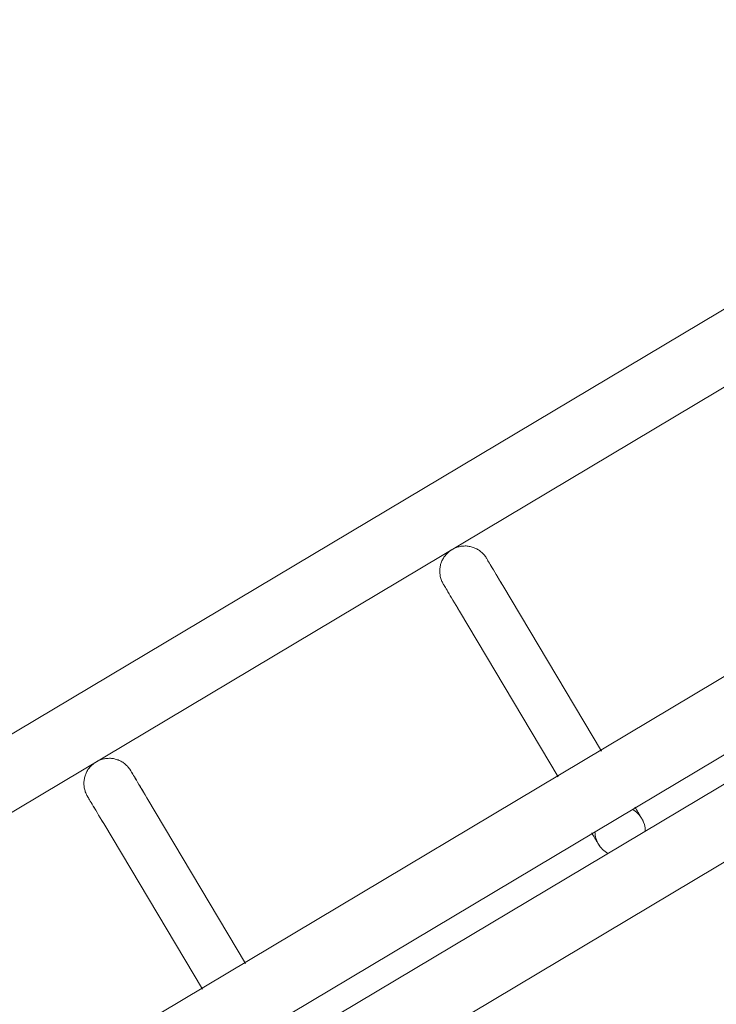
# Model space of a CAD drawing. Header units: metres. Extents: x 127444 to 127966, y 464485 to 464708.
# Tile 339 of 425: x 127926.0993 to 127926.1824, y 464651.2646 to 464651.382. Entities that reach past the tile are written whole.
import ezdxf

# ---------------------------------------------------------------- set-up
doc = ezdxf.new("R2010")
doc.units = ezdxf.units.M
for name, color, linetype, lineweight in [('A-FLOR-HRAL', 11, 'Continuous', 9), ('B-WE-VH-VERHARDING_BETONSTRAATSTEEN-A-200', 8, 'Continuous', 9), ('S-BEAM', 12, 'Continuous', 9)]:
    doc.layers.add(name, color=color, linetype=linetype, lineweight=lineweight)

# ---------------------------------------------------------------- blocks, each defined once
blk = doc.blocks.new('34_22_B_BNP_Hekwerk_Integra_Schuin - Integra_Schuin_1000-4876941--2_00_00')
at = {"layer": 'A-FLOR-HRAL'}
for p, q in [((2736.98, 47.13), (-1956.09, 47.13)), ((-1956.09, 39.13), (2736.98, 39.13)), ((2736.97, 9.5), (-1956.09, 9.5)), ((-1956.09, 1.5), (2736.97, 1.5)), ((2736.97, -1.5), (-1956.09, -1.5)), ((-1956.09, -9.5), (2736.97, -9.5))]:
    blk.add_line(p, q, dxfattribs=at)
at = {"layer": 'S-BEAM'}
for p, q in [((2210.56, 32.34), (2210.56, 9.36)), ((2210.56, 32.34), (2210.56, 9.36)), ((2210.56, 32.34), (2210.56, 9.36)), ((2210.56, 32.34), (2210.56, 9.37)), ((2216.56, 9.36), (2216.56, 32.34)), ((2216.56, 9.36), (2216.56, 32.34)), ((2216.56, 9.36), (2216.56, 32.34)), ((2216.56, 9.37), (2216.56, 32.34)), ((2259.96, 32.34), (2259.96, 9.36)), ((2259.96, 32.34), (2259.96, 9.36)), ((2259.96, 32.34), (2259.96, 9.36)), ((2259.96, 32.34), (2259.96, 9.37)), ((2265.96, 9.36), (2265.96, 32.34)), ((2265.96, 9.36), (2265.96, 32.34)), ((2265.96, 9.36), (2265.96, 32.34)), ((2265.96, 9.37), (2265.96, 32.34))]:
    blk.add_line(p, q, dxfattribs=at)
at = {"layer": 'S-BEAM', "flags": 128}
for points in [[(2210.56, 36.13), (2210.56, 36.25), (2210.57, 36.36), (2210.58, 36.48), (2210.6, 36.6), (2210.62, 36.72), (2210.65, 36.84), (2210.68, 36.95), (2210.71, 37.07), (2210.75, 37.18), (2210.8, 37.29), (2210.85, 37.4), (2210.9, 37.51), (2210.96, 37.62), (2211.02, 37.72), (2211.09, 37.82), (2211.16, 37.92), (2211.23, 38.01), (2211.31, 38.1), (2211.39, 38.19), (2211.47, 38.28), (2211.56, 38.36), (2211.65, 38.44), (2211.74, 38.51), (2211.84, 38.58), (2211.94, 38.65), (2212.04, 38.71), (2212.15, 38.77), (2212.25, 38.83), (2212.36, 38.88), (2212.47, 38.92), (2212.59, 38.96), (2212.7, 39), (2212.82, 39.03), (2212.93, 39.06), (2213.05, 39.08), (2213.17, 39.1), (2213.29, 39.11), (2213.41, 39.12), (2213.53, 39.12), (2213.65, 39.12), (2213.77, 39.12), (2213.89, 39.11), (2214.01, 39.09), (2214.13, 39.07), (2214.24, 39.05), (2214.36, 39.02), (2214.47, 38.98), (2214.59, 38.94), (2214.7, 38.9), (2214.81, 38.85), (2214.92, 38.8), (2215.02, 38.74), (2215.13, 38.68), (2215.23, 38.62), (2215.33, 38.55), (2215.42, 38.48), (2215.52, 38.4), (2215.61, 38.32), (2215.69, 38.24), (2215.77, 38.15), (2215.85, 38.06), (2215.93, 37.97), (2216, 37.87), (2216.07, 37.77), (2216.13, 37.67), (2216.19, 37.57), (2216.25, 37.46), (2216.3, 37.35), (2216.35, 37.24), (2216.39, 37.13), (2216.43, 37.02), (2216.46, 36.9), (2216.49, 36.78), (2216.51, 36.67), (2216.53, 36.55), (2216.55, 36.43), (2216.56, 36.31), (2216.56, 36.19), (2216.56, 36.13)], [(2210.6, 36.6), (2210.62, 36.72), (2210.65, 36.84), (2210.68, 36.95), (2210.71, 37.07), (2210.75, 37.18), (2210.8, 37.29), (2210.85, 37.4), (2210.9, 37.51), (2210.96, 37.62), (2211.02, 37.72), (2211.09, 37.82), (2211.16, 37.92), (2211.23, 38.01), (2211.31, 38.1), (2211.39, 38.19), (2211.47, 38.28), (2211.56, 38.36), (2211.65, 38.44), (2211.74, 38.51), (2211.84, 38.58), (2211.94, 38.65), (2212.04, 38.71), (2212.15, 38.77), (2212.25, 38.83), (2212.36, 38.88), (2212.47, 38.92), (2212.59, 38.96), (2212.7, 39), (2212.82, 39.03), (2212.93, 39.06), (2213.05, 39.08), (2213.17, 39.1), (2213.29, 39.11), (2213.41, 39.12), (2213.53, 39.12), (2213.65, 39.12), (2213.77, 39.12), (2213.89, 39.11), (2214.01, 39.09), (2214.13, 39.07), (2214.24, 39.05), (2214.36, 39.02), (2214.47, 38.98), (2214.59, 38.94), (2214.7, 38.9), (2214.81, 38.85), (2214.92, 38.8), (2215.02, 38.74), (2215.13, 38.68), (2215.23, 38.62), (2215.33, 38.55), (2215.42, 38.48), (2215.52, 38.4), (2215.61, 38.32), (2215.69, 38.24), (2215.77, 38.15), (2215.85, 38.06), (2215.93, 37.97), (2216, 37.87), (2216.07, 37.77), (2216.13, 37.67), (2216.19, 37.57), (2216.25, 37.46), (2216.3, 37.35), (2216.35, 37.24), (2216.39, 37.13), (2216.43, 37.02), (2216.46, 36.9), (2216.49, 36.78), (2216.51, 36.67), (2216.53, 36.55), (2216.55, 36.43), (2216.56, 36.31), (2216.56, 36.19), (2216.56, 36.13)], [(2259.96, 36.13), (2259.96, 36.25), (2259.97, 36.36), (2259.98, 36.48), (2260, 36.6), (2260.02, 36.72), (2260.05, 36.84), (2260.08, 36.95), (2260.11, 37.07), (2260.15, 37.18), (2260.2, 37.29), (2260.25, 37.4), (2260.3, 37.51), (2260.36, 37.62), (2260.42, 37.72), (2260.49, 37.82), (2260.56, 37.92), (2260.63, 38.01), (2260.71, 38.1), (2260.79, 38.19), (2260.87, 38.28), (2260.96, 38.36), (2261.05, 38.44), (2261.14, 38.51), (2261.24, 38.58), (2261.34, 38.65), (2261.44, 38.71), (2261.55, 38.77), (2261.65, 38.83), (2261.76, 38.88), (2261.87, 38.92), (2261.99, 38.96), (2262.1, 39), (2262.22, 39.03), (2262.33, 39.06), (2262.45, 39.08), (2262.57, 39.1), (2262.69, 39.11), (2262.81, 39.12), (2262.93, 39.12), (2263.05, 39.12), (2263.17, 39.12), (2263.29, 39.11), (2263.41, 39.09), (2263.53, 39.07), (2263.64, 39.05), (2263.76, 39.02), (2263.87, 38.98), (2263.99, 38.94), (2264.1, 38.9), (2264.21, 38.85), (2264.32, 38.8), (2264.42, 38.74), (2264.53, 38.68), (2264.63, 38.62), (2264.73, 38.55), (2264.82, 38.48), (2264.92, 38.4), (2265, 38.32), (2265.09, 38.24), (2265.17, 38.15), (2265.25, 38.06), (2265.33, 37.97), (2265.4, 37.87), (2265.47, 37.77), (2265.53, 37.67), (2265.59, 37.57), (2265.65, 37.46), (2265.7, 37.35), (2265.75, 37.24), (2265.79, 37.13), (2265.83, 37.02), (2265.86, 36.9), (2265.89, 36.78), (2265.91, 36.67), (2265.93, 36.55), (2265.95, 36.43), (2265.96, 36.31), (2265.96, 36.19), (2265.96, 36.13)], [(2260, 36.6), (2260.02, 36.72), (2260.05, 36.84), (2260.08, 36.95), (2260.11, 37.07), (2260.15, 37.18), (2260.2, 37.29), (2260.25, 37.4), (2260.3, 37.51), (2260.36, 37.62), (2260.42, 37.72), (2260.49, 37.82), (2260.56, 37.92), (2260.63, 38.01), (2260.71, 38.1), (2260.79, 38.19), (2260.87, 38.28), (2260.96, 38.36), (2261.05, 38.44), (2261.14, 38.51), (2261.24, 38.58), (2261.34, 38.65), (2261.44, 38.71), (2261.55, 38.77), (2261.65, 38.83), (2261.76, 38.88), (2261.87, 38.92), (2261.99, 38.96), (2262.1, 39), (2262.22, 39.03), (2262.33, 39.06), (2262.45, 39.08), (2262.57, 39.1), (2262.69, 39.11), (2262.81, 39.12), (2262.93, 39.12), (2263.05, 39.12), (2263.17, 39.12), (2263.29, 39.11), (2263.41, 39.09), (2263.53, 39.07), (2263.64, 39.05), (2263.76, 39.02), (2263.87, 38.98), (2263.99, 38.94), (2264.1, 38.9), (2264.21, 38.85), (2264.32, 38.8), (2264.42, 38.74), (2264.53, 38.68), (2264.63, 38.62), (2264.73, 38.55), (2264.82, 38.48), (2264.92, 38.4), (2265, 38.32), (2265.09, 38.24), (2265.17, 38.15), (2265.25, 38.06), (2265.33, 37.97), (2265.4, 37.87), (2265.47, 37.77), (2265.53, 37.67), (2265.59, 37.57), (2265.65, 37.46), (2265.7, 37.35), (2265.75, 37.24), (2265.79, 37.13), (2265.83, 37.02), (2265.86, 36.9), (2265.89, 36.78), (2265.91, 36.67), (2265.93, 36.55), (2265.95, 36.43), (2265.96, 36.31), (2265.96, 36.19), (2265.96, 36.13)], [(2210.56, 32.34), (2210.56, 32.75), (2210.56, 33.15), (2210.56, 33.52), (2210.56, 33.87), (2210.56, 34.2), (2210.56, 34.5), (2210.56, 34.78), (2210.56, 35.03), (2210.56, 35.26), (2210.56, 35.46), (2210.56, 35.64), (2210.56, 35.78), (2210.56, 35.91), (2210.56, 36), (2210.56, 36.07), (2210.56, 36.11), (2210.56, 36.13)], [(2210.56, 36.13), (2210.56, 36.11), (2210.56, 36.07), (2210.56, 36), (2210.56, 35.91), (2210.56, 35.79), (2210.56, 35.64), (2210.56, 35.46), (2210.56, 35.26), (2210.56, 35.04), (2210.56, 34.78), (2210.56, 34.51), (2210.56, 34.2), (2210.56, 33.88), (2210.56, 33.53), (2210.56, 33.16), (2210.56, 32.76), (2210.56, 32.34), (2210.56, 32.34)], [(2216.56, 32.34), (2216.56, 32.75), (2216.56, 33.15), (2216.56, 33.52), (2216.56, 33.87), (2216.56, 34.2), (2216.56, 34.5), (2216.56, 34.78), (2216.56, 35.03), (2216.56, 35.26), (2216.56, 35.46), (2216.56, 35.64), (2216.56, 35.78), (2216.56, 35.91), (2216.56, 36), (2216.56, 36.07), (2216.56, 36.11), (2216.56, 36.13)], [(2216.56, 36.13), (2216.56, 36.11), (2216.56, 36.07), (2216.56, 36), (2216.56, 35.91), (2216.56, 35.79), (2216.56, 35.64), (2216.56, 35.46), (2216.56, 35.26), (2216.56, 35.04), (2216.56, 34.78), (2216.56, 34.51), (2216.56, 34.2), (2216.56, 33.88), (2216.56, 33.53), (2216.56, 33.16), (2216.56, 32.76), (2216.56, 32.34), (2216.56, 32.34)], [(2216.56, 33.52), (2216.56, 33.87), (2216.56, 34.2), (2216.56, 34.5), (2216.56, 34.78), (2216.56, 35.03), (2216.56, 35.26), (2216.56, 35.46), (2216.56, 35.64), (2216.56, 35.78), (2216.56, 35.91), (2216.56, 36), (2216.56, 36.07), (2216.56, 36.11), (2216.56, 36.13)], [(2216.56, 36.13), (2216.56, 36.11), (2216.56, 36.07), (2216.56, 36), (2216.56, 35.91), (2216.56, 35.79), (2216.56, 35.64), (2216.56, 35.46), (2216.56, 35.26), (2216.56, 35.04), (2216.56, 34.78), (2216.56, 34.51), (2216.56, 34.2), (2216.56, 33.88), (2216.56, 33.53)], [(2259.96, 32.34), (2259.96, 32.75), (2259.96, 33.15), (2259.96, 33.52), (2259.96, 33.87), (2259.96, 34.2), (2259.96, 34.5), (2259.96, 34.78), (2259.96, 35.03), (2259.96, 35.26), (2259.96, 35.46), (2259.96, 35.64), (2259.96, 35.78), (2259.96, 35.91), (2259.96, 36), (2259.96, 36.07), (2259.96, 36.11), (2259.96, 36.13)], [(2259.96, 36.13), (2259.96, 36.11), (2259.96, 36.07), (2259.96, 36), (2259.96, 35.91), (2259.96, 35.79), (2259.96, 35.64), (2259.96, 35.46), (2259.96, 35.26), (2259.96, 35.04), (2259.96, 34.78), (2259.96, 34.51), (2259.96, 34.2), (2259.96, 33.88), (2259.96, 33.53), (2259.96, 33.16), (2259.96, 32.76), (2259.96, 32.34), (2259.96, 32.34)], [(2265.96, 32.34), (2265.96, 32.75), (2265.96, 33.15), (2265.96, 33.52), (2265.96, 33.87), (2265.96, 34.2), (2265.96, 34.5), (2265.96, 34.78), (2265.96, 35.03), (2265.96, 35.26), (2265.96, 35.46), (2265.96, 35.64), (2265.96, 35.78), (2265.96, 35.91), (2265.96, 36), (2265.96, 36.07), (2265.96, 36.11), (2265.96, 36.13)], [(2265.96, 36.13), (2265.96, 36.11), (2265.96, 36.07), (2265.96, 36), (2265.96, 35.91), (2265.96, 35.79), (2265.96, 35.64), (2265.96, 35.46), (2265.96, 35.26), (2265.96, 35.04), (2265.96, 34.78), (2265.96, 34.51), (2265.96, 34.2), (2265.96, 33.88), (2265.96, 33.53), (2265.96, 33.16), (2265.96, 32.76), (2265.96, 32.34), (2265.96, 32.34)], [(2265.96, 33.52), (2265.96, 33.87), (2265.96, 34.2), (2265.96, 34.5), (2265.96, 34.78), (2265.96, 35.03), (2265.96, 35.26), (2265.96, 35.46), (2265.96, 35.64), (2265.96, 35.78), (2265.96, 35.91), (2265.96, 36), (2265.96, 36.07), (2265.96, 36.11), (2265.96, 36.13)], [(2265.96, 36.13), (2265.96, 36.11), (2265.96, 36.07), (2265.96, 36), (2265.96, 35.91), (2265.96, 35.79), (2265.96, 35.64), (2265.96, 35.46), (2265.96, 35.26), (2265.96, 35.04), (2265.96, 34.78), (2265.96, 34.51), (2265.96, 34.2), (2265.96, 33.88), (2265.96, 33.53)], [(2210.56, 32.34), (2210.56, 32.75), (2210.56, 33.15), (2210.56, 33.52), (2210.56, 33.87), (2210.56, 34.2)], [(2210.56, 34.2), (2210.56, 33.88), (2210.56, 33.53), (2210.56, 33.16), (2210.56, 32.76), (2210.56, 32.34), (2210.56, 32.34)], [(2259.96, 32.34), (2259.96, 32.75), (2259.96, 33.15), (2259.96, 33.52), (2259.96, 33.87), (2259.96, 34.2)], [(2259.96, 34.2), (2259.96, 33.88), (2259.96, 33.53), (2259.96, 33.16), (2259.96, 32.76), (2259.96, 32.34), (2259.96, 32.34)], [(2259.96, 1.58), (2259.96, 1.38), (2259.96, 1.19), (2259.96, 1.02), (2259.96, 0.86), (2259.96, 0.71), (2259.96, 0.58), (2259.96, 0.46), (2259.96, 0.35), (2259.96, 0.26), (2259.96, 0.18), (2259.96, 0.12), (2259.96, 0.07), (2259.96, 0.03), (2259.96, 0.01), (2259.96, 0)], [(2259.96, 1.58), (2259.96, 1.38), (2259.96, 1.19), (2259.96, 1.02), (2259.96, 0.86), (2259.96, 0.71), (2259.96, 0.58), (2259.96, 0.46), (2259.96, 0.35), (2259.96, 0.26), (2259.96, 0.18), (2259.96, 0.12), (2259.96, 0.07), (2259.96, 0.03), (2259.96, 0.01), (2259.96, 0)], [(2259.96, 0), (2259.96, 0.01), (2259.96, 0.03), (2259.96, 0.06), (2259.96, 0.11), (2259.96, 0.18), (2259.96, 0.26), (2259.96, 0.35), (2259.96, 0.46), (2259.96, 0.58), (2259.96, 0.71), (2259.96, 0.86), (2259.96, 1.02), (2259.96, 1.19), (2259.96, 1.37), (2259.96, 1.57)], [(2259.96, 0), (2259.96, 0.01), (2259.96, 0.03), (2259.96, 0.06), (2259.96, 0.11), (2259.96, 0.18), (2259.96, 0.26), (2259.96, 0.35), (2259.96, 0.46), (2259.96, 0.58), (2259.96, 0.71), (2259.96, 0.86), (2259.96, 1.02), (2259.96, 1.19), (2259.96, 1.37), (2259.96, 1.57)], [(2265.96, 1.58), (2265.96, 1.38), (2265.96, 1.19), (2265.96, 1.02), (2265.96, 0.86), (2265.96, 0.71), (2265.96, 0.58), (2265.96, 0.46), (2265.96, 0.35), (2265.96, 0.26), (2265.96, 0.18), (2265.96, 0.12), (2265.96, 0.07), (2265.96, 0.03), (2265.96, 0.01), (2265.96, 0)], [(2265.96, 1.58), (2265.96, 1.38), (2265.96, 1.19), (2265.96, 1.02), (2265.96, 0.86), (2265.96, 0.71), (2265.96, 0.58), (2265.96, 0.46), (2265.96, 0.35), (2265.96, 0.26), (2265.96, 0.18), (2265.96, 0.12), (2265.96, 0.07), (2265.96, 0.03), (2265.96, 0.01), (2265.96, 0)], [(2265.96, 0), (2265.96, 0.01), (2265.96, 0.03), (2265.96, 0.06), (2265.96, 0.11), (2265.96, 0.18), (2265.96, 0.26), (2265.96, 0.35), (2265.96, 0.46), (2265.96, 0.58), (2265.96, 0.71), (2265.96, 0.86), (2265.96, 1.02), (2265.96, 1.19), (2265.96, 1.37), (2265.96, 1.57)], [(2265.96, 0), (2265.96, 0.01), (2265.96, 0.03), (2265.96, 0.06), (2265.96, 0.11), (2265.96, 0.18), (2265.96, 0.26), (2265.96, 0.35), (2265.96, 0.46), (2265.96, 0.58), (2265.96, 0.71), (2265.96, 0.86), (2265.96, 1.02), (2265.96, 1.19), (2265.96, 1.37), (2265.96, 1.57)], [(2260.01, -0.54), (2259.99, -0.42), (2259.98, -0.3), (2259.97, -0.18), (2259.96, -0.06), (2259.96, 0)], [(2260.01, -0.54), (2259.99, -0.42), (2259.98, -0.3), (2259.97, -0.18), (2259.96, -0.06), (2259.96, 0)], [(2265.96, 0), (2265.96, -0.12), (2265.95, -0.24), (2265.94, -0.36), (2265.92, -0.48), (2265.9, -0.6)], [(2265.96, 0), (2265.96, -0.12), (2265.95, -0.24), (2265.94, -0.36), (2265.92, -0.48), (2265.9, -0.6)], [(2260.39, -1.55), (2260.33, -1.44), (2260.28, -1.34), (2260.22, -1.23)], [(2260.39, -1.55), (2260.33, -1.44), (2260.28, -1.34), (2260.22, -1.23)]]:
    blk.add_lwpolyline(points, dxfattribs=at)
at = {"layer": 'S-BEAM'}
for start, end in [(150, 180), (0, 30), (165, 180), (180, 210), (180, 195), (330, 0), (0, 15), (345, 0)]:
    blk.add_arc((2262.96, 0), 3, start, end, dxfattribs=at)

msp = doc.modelspace()

# ---------------------------------------------------------------- hatches: boundary and pattern name
at = {"layer": 'B-WE-VH-VERHARDING_BETONSTRAATSTEEN-A-200'}
h = msp.add_hatch(dxfattribs=at)
h.set_pattern_fill('AVH-BSS_KEIFORMAAT_ELLEBOOG-SO', color=256, angle=1, pattern_type=2)
h.set_pattern_definition([(31.81611, (127908.58607, 464613.06392), (0.03386772, 0.14457862), [0.315, -0.105]), (301.81611, (127908.47536, 464613.24236), (0.03386772, 0.14457862), [0.315, -0.105])])
h.paths.add_polyline_path([(127940.57923, 464651.66311), (127937.65926, 464649.92134), (127938.01786, 464649.32017), (127940.93783, 464651.06194)], flags=16)
h.paths.add_polyline_path([(127944.2228, 464653.02142), (127943.8642, 464653.62259), (127940.94423, 464651.88083), (127941.30283, 464651.27966)], flags=16)
edge = h.paths.add_edge_path(flags=16)
edge.add_arc((127917.88105, 464700.47107), 0.4, 30.8149, 210.8149)
edge.add_line((127917.53752, 464700.26616), (127921.37951, 464693.82496))
edge.add_arc((127921.72304, 464694.02987), 0.4, 210.8149, 390.8149)
edge.add_line((127922.06657, 464694.23477), (127918.22458, 464700.67597))
edge = h.paths.add_edge_path()
edge.add_line((127929.24995, 464697.53579), (127928.80329, 464697.26935))
edge.add_line((127928.80329, 464697.26935), (127928.62665, 464697.56548))
edge.add_line((127928.62665, 464697.56548), (127924.41416, 464695.05272))
edge.add_line((127924.41416, 464695.05272), (127919.91876, 464702.589))
edge.add_arc((127922.49521, 464704.12585), 3, 146.6578, 210.81611, ccw=False)
edge.add_line((127919.989, 464705.77476), (127913.63025, 464701.98178))
edge.add_arc((127913.33915, 464701.57526), 0.5, 30.8162, 54.3942, ccw=False)
edge.add_line((127913.76856, 464701.8314), (127919.60859, 464692.04091))
edge.add_arc((127919.17411, 464691.7839), 0.50481, -52.9525, 30.6058, ccw=False)
edge.add_line((127919.47824, 464691.381), (127915.65218, 464689.09885))
edge.add_line((127915.65218, 464689.09885), (127916.2004, 464688.17979))
edge.add_line((127916.2004, 464688.17979), (127915.59923, 464687.82119))
edge.add_line((127915.59923, 464687.82119), (127915.05101, 464688.74026))
edge.add_line((127915.05101, 464688.74026), (127913.20424, 464687.63872))
edge.add_line((127913.20424, 464687.63872), (127914.89256, 464684.76207))
edge.add_line((127914.89256, 464684.76207), (127915.59184, 464684.79392))
edge.add_line((127915.59184, 464684.79392), (127915.63332, 464683.88302))
edge.add_line((127915.63332, 464683.88302), (127917.341, 464684.90122))
edge.add_line((127917.341, 464684.90122), (127916.77749, 464685.84591))
edge.add_line((127916.77749, 464685.84591), (127917.37866, 464686.20451))
edge.add_line((127917.37866, 464686.20451), (127918.50568, 464684.31512))
edge.add_line((127918.50568, 464684.31512), (127917.90451, 464683.95652))
edge.add_line((127917.90451, 464683.95652), (127919.08277, 464681.98124))
edge.add_line((127919.08277, 464681.98124), (127919.68394, 464682.33984))
edge.add_line((127919.68394, 464682.33984), (127921.4257, 464679.41987))
edge.add_line((127921.4257, 464679.41987), (127920.82453, 464679.06127))
edge.add_line((127920.82453, 464679.06127), (127922.00279, 464677.08599))
edge.add_line((127922.00279, 464677.08599), (127922.60396, 464677.44459))
edge.add_line((127922.60396, 464677.44459), (127923.73098, 464675.5552))
edge.add_line((127923.73098, 464675.5552), (127923.12981, 464675.1966))
edge.add_line((127923.12981, 464675.1966), (127924.61544, 464672.70603))
edge.add_line((127924.61544, 464672.70603), (127925.21661, 464673.06463))
edge.add_line((127925.21661, 464673.06463), (127926.34363, 464671.17523))
edge.add_line((127926.34363, 464671.17523), (127927.82926, 464668.68467))
edge.add_line((127927.82926, 464668.68467), (127928.95628, 464666.79527))
edge.add_line((127928.95628, 464666.79527), (127930.44191, 464664.30471))
edge.add_line((127930.44191, 464664.30471), (127931.56893, 464662.41531))
edge.add_line((127931.56893, 464662.41531), (127930.96776, 464662.05671))
edge.add_line((127930.96776, 464662.05671), (127932.45339, 464659.56615))
edge.add_line((127932.45339, 464659.56615), (127933.05456, 464659.92475))
edge.add_line((127933.05456, 464659.92475), (127934.18159, 464658.03535))
edge.add_line((127934.18159, 464658.03535), (127933.58041, 464657.67675))
edge.add_line((127933.58041, 464657.67675), (127933.90059, 464657.13999))
edge.add_line((127933.90059, 464657.13999), (127935.47222, 464658.07747))
edge.add_line((127935.47222, 464658.07747), (127936.59925, 464656.18808))
edge.add_line((127936.59925, 464656.18808), (127934.70986, 464655.06105))
edge.add_line((127934.70986, 464655.06105), (127933.96704, 464656.30634))
edge.add_line((127933.96704, 464656.30634), (127931.26177, 464654.69264))
edge.add_line((127931.26177, 464654.69264), (127931.62037, 464654.09147))
edge.add_line((127931.62037, 464654.09147), (127931.0192, 464653.73287))
edge.add_line((127931.0192, 464653.73287), (127930.66068, 464654.33409))
edge.add_line((127930.66068, 464654.33409), (127926.95213, 464652.12194))
edge.add_line((127926.95213, 464652.12194), (127930.18506, 464645.46298))
edge.add_line((127930.18506, 464645.46298), (127936.19927, 464649.05046))
edge.add_line((127936.19927, 464649.05046), (127936.55787, 464648.44929))
edge.add_line((127936.55787, 464648.44929), (127921.0133, 464639.17694))
edge.add_line((127921.0133, 464639.17694), (127920.84681, 464639.45605))
edge.add_line((127920.84681, 464639.45605), (127918.35625, 464637.97043))
edge.add_line((127918.35625, 464637.97043), (127918.90695, 464637.0472))
edge.add_line((127918.90695, 464637.0472), (127917.01756, 464635.92018))
edge.add_line((127917.01756, 464635.92018), (127916.46685, 464636.8434))
edge.add_line((127916.46685, 464636.8434), (127913.97628, 464635.35778))
edge.add_line((127913.97628, 464635.35778), (127914.14278, 464635.07866))
edge.add_line((127914.14278, 464635.07866), (127912.25338, 464633.95164))
edge.add_line((127912.25338, 464633.95164), (127915.11458, 464629.155))
edge.add_line((127915.11458, 464629.155), (127902.72187, 464621.76273))
edge.add_line((127902.72187, 464621.76273), (127903.5901, 464620.30719))
edge.add_line((127903.5901, 464620.30719), (127904.08821, 464620.60432))
edge.add_line((127904.08821, 464620.60432), (127904.44681, 464620.00315))
edge.add_line((127904.44681, 464620.00315), (127903.9487, 464619.70602))
edge.add_line((127903.9487, 464619.70602), (127905.69046, 464616.78605))
edge.add_line((127905.69046, 464616.78605), (127906.18858, 464617.08317))
edge.add_line((127906.18858, 464617.08317), (127906.54718, 464616.482))
edge.add_line((127906.54718, 464616.482), (127906.04906, 464616.18488))
edge.add_line((127906.04906, 464616.18488), (127907.79083, 464613.2649))
edge.add_line((127907.79083, 464613.2649), (127908.28894, 464613.56203))
edge.add_line((127908.28894, 464613.56203), (127908.58607, 464613.06392))
edge.add_line((127908.58607, 464613.06392), (127911.67781, 464614.90814))
edge.add_line((127911.67781, 464614.90814), (127911.38068, 464615.40625))
edge.add_line((127911.38068, 464615.40625), (127922.07294, 464621.78419))
edge.add_line((127922.07294, 464621.78419), (127922.37006, 464621.28608))
edge.add_line((127922.37006, 464621.28608), (127924.86063, 464622.7717))
edge.add_line((127924.86063, 464622.7717), (127924.5635, 464623.26982))
edge.add_line((127924.5635, 464623.26982), (127926.4529, 464624.39684))
edge.add_line((127926.4529, 464624.39684), (127926.75002, 464623.89873))
edge.add_line((127926.75002, 464623.89873), (127929.24059, 464625.38436))
edge.add_line((127929.24059, 464625.38436), (127928.94347, 464625.88247))
edge.add_line((127928.94347, 464625.88247), (127930.83286, 464627.00949))
edge.add_line((127930.83286, 464627.00949), (127931.12999, 464626.51138))
edge.add_line((127931.12999, 464626.51138), (127933.62055, 464627.99701))
edge.add_line((127933.62055, 464627.99701), (127933.32343, 464628.49512))
edge.add_line((127933.32343, 464628.49512), (127935.21282, 464629.62214))
edge.add_line((127935.21282, 464629.62214), (127935.50995, 464629.12403))
edge.add_line((127935.50995, 464629.12403), (127938.00051, 464630.60966))
edge.add_line((127938.00051, 464630.60966), (127937.96978, 464630.66119))
edge.add_line((127937.96978, 464630.66119), (127938.61389, 464631.0454))
edge.add_line((127938.61389, 464631.0454), (127938.3475, 464631.49198))
edge.add_line((127938.3475, 464631.49198), (127938.94867, 464631.85058))
edge.add_line((127938.94867, 464631.85058), (127939.21506, 464631.404))
edge.add_line((127939.21506, 464631.404), (127942.99385, 464633.65805))
edge.add_line((127942.99385, 464633.65805), (127942.72746, 464634.10463))
edge.add_line((127942.72746, 464634.10463), (127943.32863, 464634.46323))
edge.add_line((127943.32863, 464634.46323), (127943.59502, 464634.01665))
edge.add_line((127943.59502, 464634.01665), (127947.37381, 464636.2707))
edge.add_line((127947.37381, 464636.2707), (127947.10742, 464636.71728))
edge.add_line((127947.10742, 464636.71728), (127947.70859, 464637.07588))
edge.add_line((127947.70859, 464637.07588), (127947.97498, 464636.6293))
edge.add_line((127947.97498, 464636.6293), (127951.75377, 464638.88335))
edge.add_line((127951.75377, 464638.88335), (127951.48738, 464639.32993))
edge.add_line((127951.48738, 464639.32993), (127952.08855, 464639.68853))
edge.add_line((127952.08855, 464639.68853), (127952.35494, 464639.24195))
edge.add_line((127952.35494, 464639.24195), (127956.13373, 464641.496))
edge.add_line((127956.13373, 464641.496), (127955.86734, 464641.94258))
edge.add_line((127955.86734, 464641.94258), (127956.46851, 464642.30118))
edge.add_line((127956.46851, 464642.30118), (127956.7349, 464641.8546))
edge.add_line((127956.7349, 464641.8546), (127960.51369, 464644.10865))
edge.add_line((127960.51369, 464644.10865), (127960.2473, 464644.55523))
edge.add_line((127960.2473, 464644.55523), (127960.69389, 464644.82162))
edge.add_line((127960.69389, 464644.82162), (127959.27999, 464647.19196))
edge.add_line((127959.27999, 464647.19196), (127958.8334, 464646.92557))
edge.add_line((127958.8334, 464646.92557), (127958.47477, 464647.52678))
edge.add_line((127958.47477, 464647.52678), (127958.92142, 464647.79309))
edge.add_line((127958.92142, 464647.79309), (127958.87527, 464647.87041))
edge.add_line((127958.87527, 464647.87041), (127958.83663, 464647.84737))
edge.add_line((127958.83663, 464647.84737), (127958.29873, 464648.74912))
edge.add_line((127958.29873, 464648.74912), (127958.3374, 464648.77219))
edge.add_line((127958.3374, 464648.77219), (127958.29125, 464648.84946))
edge.add_line((127958.29125, 464648.84946), (127957.84469, 464648.58308))
edge.add_line((127957.84469, 464648.58308), (127957.48609, 464649.18425))
edge.add_line((127957.48609, 464649.18425), (127957.93268, 464649.45064))
edge.add_line((127957.93268, 464649.45064), (127955.52494, 464653.48708))
edge.add_line((127955.52494, 464653.48708), (127955.07836, 464653.22069))
edge.add_line((127955.07836, 464653.22069), (127954.71976, 464653.82186))
edge.add_line((127954.71976, 464653.82186), (127955.16635, 464654.08825))
edge.add_line((127955.16635, 464654.08825), (127952.76374, 464658.1161))
edge.add_line((127952.76374, 464658.1161), (127952.31714, 464657.8497))
edge.add_line((127952.31714, 464657.8497), (127951.95854, 464658.45088))
edge.add_line((127951.95854, 464658.45088), (127952.40514, 464658.71727))
edge.add_line((127952.40514, 464658.71727), (127950.1511, 464662.49607))
edge.add_line((127950.1511, 464662.49607), (127949.70449, 464662.22967))
edge.add_line((127949.70449, 464662.22967), (127949.34589, 464662.83084))
edge.add_line((127949.34589, 464662.83084), (127949.79248, 464663.09722))
edge.add_line((127949.79248, 464663.09722), (127947.53848, 464666.87604))
edge.add_line((127947.53848, 464666.87604), (127947.09184, 464666.60963))
edge.add_line((127947.09184, 464666.60963), (127946.73324, 464667.2108))
edge.add_line((127946.73324, 464667.2108), (127947.17983, 464667.47719))
edge.add_line((127947.17983, 464667.47719), (127944.92584, 464671.25601))
edge.add_line((127944.92584, 464671.25601), (127944.47919, 464670.98959))
edge.add_line((127944.47919, 464670.98959), (127944.12059, 464671.59076))
edge.add_line((127944.12059, 464671.59076), (127944.56722, 464671.85717))
edge.add_line((127944.56722, 464671.85717), (127942.31317, 464675.63596))
edge.add_line((127942.31317, 464675.63596), (127941.86654, 464675.36955))
edge.add_line((127941.86654, 464675.36955), (127941.50794, 464675.97072))
edge.add_line((127941.50794, 464675.97072), (127941.9546, 464676.23715))
edge.add_line((127941.9546, 464676.23715), (127939.7005, 464680.01591))
edge.add_line((127939.7005, 464680.01591), (127939.25413, 464679.74965))
edge.add_line((127939.25413, 464679.74965), (127938.89514, 464680.35059))
edge.add_line((127938.89514, 464680.35059), (127939.34202, 464680.61716))
edge.add_line((127939.34202, 464680.61716), (127937.08788, 464684.39589))
edge.add_line((127937.08788, 464684.39589), (127936.64124, 464684.12947))
edge.add_line((127936.64124, 464684.12947), (127936.28264, 464684.73064))
edge.add_line((127936.28264, 464684.73064), (127936.7293, 464684.99708))
edge.add_line((127936.7293, 464684.99708), (127934.47522, 464688.77585))
edge.add_line((127934.47522, 464688.77585), (127934.02859, 464688.50943))
edge.add_line((127934.02859, 464688.50943), (127933.66999, 464689.1106))
edge.add_line((127933.66999, 464689.1106), (127934.11664, 464689.37703))
edge.add_line((127934.11664, 464689.37703), (127931.8626, 464693.15582))
edge.add_line((127931.8626, 464693.15582), (127931.41594, 464692.88939))
edge.add_line((127931.41594, 464692.88939), (127931.05734, 464693.49056))
edge.add_line((127931.05734, 464693.49056), (127931.504, 464693.75699))
edge.add_line((127931.504, 464693.75699), (127929.24995, 464697.53579))
h.paths.add_polyline_path([(127958.14957, 464648.76494), (127958.25263, 464648.82642), (127958.88274, 464647.77007), (127958.77968, 464647.7086)], flags=17)
h = msp.add_hatch(dxfattribs=at)
h.set_pattern_fill('AVH-BSS_KEIFORMAAT_ELLEBOOG-SO', color=256, angle=1, pattern_type=2)
h.set_pattern_definition([(1, (2e-09, 52.72539), (0.103151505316, 0.106816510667), [0.315, -0.105]), (271, (-0.00367, 52.93536), (0.103151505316, 0.106816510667), [0.315, -0.105])])
h.paths.add_polyline_path([(127936.64375, 464648.50051), (127936.28515, 464649.10169), (127925.97936, 464642.95427), (127922.55986, 464648.68687), (127922.86045, 464648.86617), (127922.50185, 464649.46734), (127917.3531, 464646.39611), (127917.30336, 464647.21519), (127916.60409, 464647.18334), (127916.70418, 464644.98562), (127917.40346, 464645.01746), (127917.37714, 464645.59537), (127918.05108, 464645.99738), (127921.47058, 464640.26478), (127920.6547, 464639.77811), (127921.0133, 464639.17694)], flags=17)
h.paths.add_polyline_path([(127906.47784, 464630.50653), (127906.11925, 464631.1077), (127904.22985, 464629.98067), (127904.58845, 464629.3795)], flags=16)
h.paths.add_polyline_path([(127914.14278, 464635.07866), (127913.78418, 464635.67983), (127911.89478, 464634.55281), (127912.25338, 464633.95164)], flags=17)
h.paths.add_polyline_path([(127936.64375, 464648.50051), (127936.28515, 464649.10169), (127925.97936, 464642.95427), (127922.55986, 464648.68687), (127922.86045, 464648.86617), (127922.50185, 464649.46734), (127917.3531, 464646.39611), (127917.30336, 464647.21519), (127916.60409, 464647.18334), (127916.70418, 464644.98562), (127917.40346, 464645.01746), (127917.37714, 464645.59537), (127918.05108, 464645.99738), (127921.47058, 464640.26478), (127920.6547, 464639.77811), (127921.0133, 464639.17694)], flags=17)
edge = h.paths.add_edge_path(flags=16)
edge.add_arc((127906.61302, 464696.42456), 0.40001, 2.991, 182.2395)
edge.add_line((127906.21332, 464696.40893), (127906.72019, 464685.30208))
edge.add_arc((127907.11886, 464685.34036), 0.4005, 185.4842, 359.7384)
edge.add_line((127907.51936, 464685.33853), (127907.01249, 464696.44544))
edge = h.paths.add_edge_path()
edge.add_line((127915.6825, 464667.41804), (127916.38177, 464667.44989))
edge.add_line((127916.38177, 464667.44989), (127916.21855, 464671.03351))
edge.add_line((127916.21855, 464671.03351), (127915.51928, 464671.00166))
edge.add_line((127915.51928, 464671.00166), (127915.41918, 464673.19938))
edge.add_line((127915.41918, 464673.19938), (127916.11846, 464673.23123))
edge.add_line((127916.11846, 464673.23123), (127915.98254, 464676.21547))
edge.add_line((127915.98254, 464676.21547), (127915.28327, 464676.18363))
edge.add_line((127915.28327, 464676.18363), (127915.12857, 464679.58011))
edge.add_line((127915.12857, 464679.58011), (127915.82785, 464679.61195))
edge.add_line((127915.82785, 464679.61195), (127915.69193, 464682.5962))
edge.add_line((127915.69193, 464682.5962), (127914.99266, 464682.56435))
edge.add_line((127914.99266, 464682.56435), (127914.89029, 464684.81202))
edge.add_line((127914.89029, 464684.81202), (127913.20424, 464687.63872))
edge.add_line((127913.20424, 464687.63872), (127910.65997, 464686.12114))
edge.add_arc((127910.40161, 464686.54922), 0.50001, 182.6082, 301.1127, ccw=False)
edge.add_line((127909.90212, 464686.52647), (127909.31543, 464699.40799))
edge.add_line((127909.31543, 464699.40799), (127903.79014, 464696.11216))
edge.add_line((127903.79014, 464696.11216), (127904.50289, 464680.46465))
edge.add_line((127904.50289, 464680.46465), (127899.60241, 464680.24141))
edge.add_line((127899.60241, 464680.24141), (127899.92236, 464673.19029))
edge.add_line((127899.92236, 464673.19029), (127899.34297, 464673.1639))
edge.add_line((127899.34297, 464673.1639), (127899.50737, 464669.58033))
edge.add_line((127899.50737, 464669.58033), (127900.08677, 464669.60672))
edge.add_line((127900.08677, 464669.60672), (127900.18686, 464667.409))
edge.add_line((127900.18686, 464667.409), (127899.60746, 464667.38261))
edge.add_line((127899.60746, 464667.38261), (127899.77068, 464663.79899))
edge.add_line((127899.77068, 464663.79899), (127900.35008, 464663.82538))
edge.add_line((127900.35008, 464663.82538), (127900.45017, 464661.62766))
edge.add_line((127900.45017, 464661.62766), (127899.87077, 464661.60127))
edge.add_line((127899.87077, 464661.60127), (127900.03861, 464658.01786))
edge.add_line((127900.03861, 464658.01786), (127900.61801, 464658.04425))
edge.add_line((127900.61801, 464658.04425), (127900.71348, 464655.84631))
edge.add_line((127900.71348, 464655.84631), (127900.13408, 464655.81992))
edge.add_line((127900.13408, 464655.81992), (127900.2973, 464652.2363))
edge.add_line((127900.2973, 464652.2363), (127900.8767, 464652.26269))
edge.add_line((127900.8767, 464652.26269), (127900.9768, 464650.06497))
edge.add_line((127900.9768, 464650.06497), (127900.3974, 464650.03858))
edge.add_line((127900.3974, 464650.03858), (127900.56061, 464646.45496))
edge.add_line((127900.56061, 464646.45496), (127901.14001, 464646.48135))
edge.add_line((127901.14001, 464646.48135), (127901.76673, 464632.72094))
edge.add_line((127901.76673, 464632.72094), (127901.18733, 464632.69455))
edge.add_line((127901.18733, 464632.69455), (127901.35055, 464629.11093))
edge.add_line((127901.35055, 464629.11093), (127901.92995, 464629.13732))
edge.add_line((127901.92995, 464629.13732), (127902.03004, 464626.9396))
edge.add_line((127902.03004, 464626.9396), (127901.45064, 464626.91321))
edge.add_line((127901.45064, 464626.91321), (127901.58097, 464624.05164))
edge.add_line((127901.58097, 464624.05164), (127902.16037, 464624.07803))
edge.add_line((127902.16037, 464624.07803), (127902.19222, 464623.37876))
edge.add_line((127902.19222, 464623.37876), (127901.7694, 464623.3595))
edge.add_line((127901.7694, 464623.3595), (127902.72187, 464621.76273))
edge.add_line((127902.72187, 464621.76273), (127915.11458, 464629.155))
edge.add_line((127915.11458, 464629.155), (127912.25338, 464633.95164))
edge.add_line((127912.25338, 464633.95164), (127914.14278, 464635.07866))
edge.add_line((127914.14278, 464635.07866), (127913.97628, 464635.35778))
edge.add_line((127913.97628, 464635.35778), (127916.46685, 464636.8434))
edge.add_line((127916.46685, 464636.8434), (127915.89053, 464637.80957))
edge.add_line((127915.89053, 464637.80957), (127917.77993, 464638.9366))
edge.add_line((127917.77993, 464638.9366), (127918.35625, 464637.97043))
edge.add_line((127918.35625, 464637.97043), (127920.84681, 464639.45605))
edge.add_line((127920.84681, 464639.45605), (127920.6547, 464639.77811))
edge.add_line((127920.6547, 464639.77811), (127921.47058, 464640.26478))
edge.add_line((127921.47058, 464640.26478), (127918.05038, 464646.00075))
edge.add_line((127918.05038, 464646.00075), (127917.37714, 464645.59537))
edge.add_line((127917.37714, 464645.59537), (127917.40346, 464645.01746))
edge.add_line((127917.40346, 464645.01746), (127916.70418, 464644.98562))
edge.add_line((127916.70418, 464644.98562), (127916.60409, 464647.18334))
edge.add_line((127916.60409, 464647.18334), (127917.18349, 464647.20973))
edge.add_line((127917.18349, 464647.20973), (127917.15193, 464647.90268))
edge.add_line((127917.15193, 464647.90268), (127916.57253, 464647.87629))
edge.add_line((127916.57253, 464647.87629), (127916.47243, 464650.07401))
edge.add_line((127916.47243, 464650.07401), (127917.17171, 464650.10586))
edge.add_line((127917.17171, 464650.10586), (127917.00849, 464653.68948))
edge.add_line((127917.00849, 464653.68948), (127916.30922, 464653.65763))
edge.add_line((127916.30922, 464653.65763), (127916.21781, 464655.85575))
edge.add_line((127916.21781, 464655.85575), (127916.0459, 464659.43897))
edge.add_line((127916.0459, 464659.43897), (127915.94581, 464661.6367))
edge.add_line((127915.94581, 464661.6367), (127915.78259, 464665.22032))
edge.add_line((127915.78259, 464665.22032), (127915.6825, 464667.41804))

# ---------------------------------------------------------------- block references
at = {"layer": 'A-FLOR-HRAL', "xscale": 0.001, "yscale": 0.001, "zscale": 0.001, "rotation": 30.81638242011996}
msp.add_blockref('34_22_B_BNP_Hekwerk_Integra_Schuin - Integra_Schuin_1000-4876941--2_00_00', (127924.22744, 464650.12595), dxfattribs=at)

doc.saveas('drawing.dxf')
